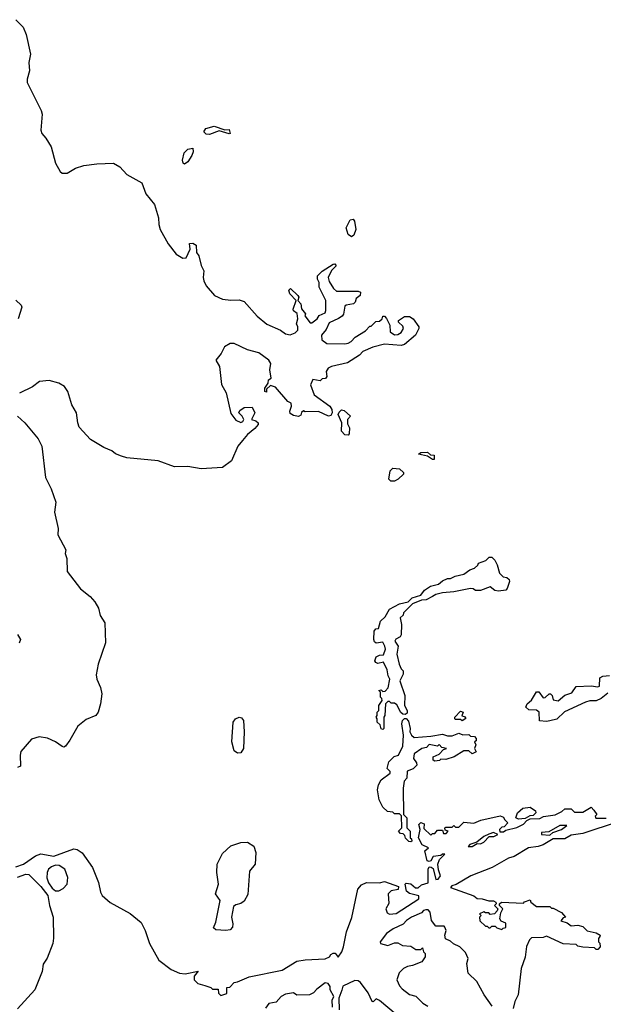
# Model space of a CAD drawing. Extents: x 2386423 to 2568864, y 578392 to 761999.
# Tile 268 of 454: x 2449958 to 2453489, y 724608 to 730564. Entities that reach past the tile are written whole.
import ezdxf

# ---------------------------------------------------------------- set-up
doc = ezdxf.new("R2010")
doc.units = 0

msp = doc.modelspace()

# ---------------------------------------------------------------- linework, layer by layer
at = {"layer": '0CON05XD'}
for points in [[(2449934, 730564), (2449978.9, 730518.9), (2449997.8, 730475), (2450023.3, 730355), (2450012.5, 730305), (2450016, 730255), (2450001.9, 730205), (2450003.1, 730185), (2450088.5, 730015), (2450093.3, 729993.3), (2450085.3, 729895.3), (2450092.3, 729875), (2450115, 729848.2), (2450147.1, 729795), (2450175, 729696), (2450202.9, 729645), (2450215, 729635.8), (2450245, 729635.7), (2450295, 729666.7), (2450345, 729681.5), (2450425, 729692.7), (2450525, 729695.5), (2450564.2, 729674.2), (2450605, 729628.2), (2450696.8, 729576.8), (2450721.5, 729511.5), (2450772.9, 729445), (2450797.5, 729365), (2450799.2, 729325), (2450808, 729295), (2450855, 729208), (2450905, 729146), (2450945, 729122), (2450965, 729122.5), (2450990, 729175), (2450985, 729210), (2451005, 729212.5), (2451025, 729200), (2451027.5, 729155), (2451041.2, 729135), (2451055, 729077.5), (2451072.5, 729045), (2451068, 729005), (2451072, 728985), (2451085, 728953.3), (2451136, 728896), (2451185, 728873.8), (2451235, 728866.7), (2451285, 728870), (2451315, 728860), (2451395, 728770), (2451452.1, 728722.1), (2451535, 728686.7), (2451565, 728663.3), (2451595, 728656.7), (2451625, 728668.8), (2451640, 728685), (2451641.2, 728705), (2451632, 728725), (2451641.2, 728755), (2451637, 728787), (2451615, 728803.3), (2451612.7, 728812.7), (2451630, 728865), (2451592.5, 728905), (2451585, 728927.5), (2451597, 728937), (2451640, 728895), (2451646.2, 728885), (2451640, 728865), (2451658.8, 728845), (2451663.3, 728815), (2451686.2, 728785), (2451683, 728773), (2451715, 728730), (2451725, 728730), (2451756.4, 728753.6), (2451770, 728775), (2451805, 728790), (2451810, 728805), (2451808.8, 728865), (2451770, 728945), (2451770, 728975), (2451760, 728995), (2451760, 729015), (2451787, 729043), (2451854.1, 729085.9), (2451865, 729086.7), (2451873.3, 729075), (2451843.9, 729046.1), (2451823.3, 729005), (2451829.3, 728979.3), (2451857, 728937), (2451875, 728922.5), (2452005, 728922.5), (2452020, 728915), (2452017.5, 728895), (2451993.6, 728876.4), (2451987.5, 728855), (2451977.5, 728845), (2451933, 728837), (2451925, 728830), (2451917, 728783), (2451909.3, 728770.7), (2451887, 728757), (2451830.7, 728729.3), (2451810.9, 728689.1), (2451784.4, 728655), (2451785, 728626.7), (2451815, 728606), (2451925, 728602.5), (2451945, 728607.5), (2451963, 728617), (2451987, 728643), (2452049.3, 728680.7), (2452075, 728710), (2452085, 728710), (2452111.7, 728738.3), (2452135, 728740), (2452150, 728755), (2452155, 728770), (2452165, 728770), (2452177, 728757), (2452197.5, 728715), (2452200, 728675), (2452225, 728656.7), (2452245, 728660), (2452265, 728672.5), (2452280, 728695), (2452275, 728710), (2452250, 728735), (2452250, 728745), (2452285, 728768), (2452315, 728767.5), (2452338.8, 728755), (2452372.5, 728705), (2452372.5, 728695), (2452352.5, 728655), (2452285, 728600), (2452265, 728592.5), (2452165, 728601.2), (2452095, 728582.5), (2452034.3, 728555.7), (2452013.3, 728535), (2451941.2, 728488.8), (2451845, 728466.7), (2451823.9, 728456.1), (2451812.5, 728435), (2451816.7, 728405), (2451807, 728393), (2451788.3, 728391.7), (2451775, 728380), (2451731.7, 728388.3), (2451717.5, 728355), (2451740, 728295), (2451834, 728225), (2451845.8, 728205), (2451848, 728185), (2451839.7, 728170.3), (2451825, 728166), (2451765, 728193.8), (2451685, 728192.5), (2451675, 728197.5), (2451663, 728187), (2451658.3, 728171.7), (2451645, 728162.5), (2451615, 728170), (2451595, 728182.5), (2451592.5, 728195), (2451602.5, 728225), (2451600, 728245), (2451580, 728255), (2451505, 728340), (2451475, 728350), (2451451.7, 728328.3), (2451450, 728310), (2451440, 728315), (2451440, 728335), (2451460, 728365), (2451462.5, 728385), (2451480, 728395), (2451471.2, 728445), (2451478, 728485), (2451465.8, 728505), (2451405, 728549.5), (2451335, 728566.5), (2451255.7, 728604.3), (2451231.2, 728605), (2451197.1, 728585), (2451176.3, 728543.7), (2451144.3, 728504.3), (2451165.8, 728465), (2451177.7, 728357.7), (2451205.8, 728305.8), (2451235, 728182.5), (2451265, 728142), (2451295, 728126.2), (2451307.7, 728132.3), (2451313.3, 728145), (2451303.3, 728165), (2451283.3, 728185), (2451289.3, 728200.7), (2451315, 728217.5), (2451365, 728220), (2451380, 728185), (2451360, 728145), (2451387, 728137), (2451400, 728125), (2451400, 728115), (2451379.3, 728090.7), (2451336.7, 728055), (2451305, 728018.8), (2451278, 727985), (2451240, 727895), (2451185, 727855.7), (2451055, 727847.7), (2450975, 727860.9), (2450895, 727858.5), (2450795, 727895.6), (2450605, 727914.4), (2450572.8, 727922.8), (2450537.1, 727937.1), (2450515, 727955.6), (2450466.2, 727976.2), (2450385.3, 728025.3), (2450318.2, 728098.2), (2450308.9, 728125), (2450302.2, 728185), (2450273.1, 728235), (2450249.4, 728315), (2450228.6, 728345), (2450195, 728364.5), (2450135, 728381.5), (2450078, 728375), (2450035, 728343.1), (2449955.8, 728305)], [(2451105, 729870), (2451085, 729871.2), (2451072, 729885), (2451084.3, 729905.7), (2451135, 729920.8), (2451198.3, 729898.3), (2451225, 729900), (2451230, 729875), (2451225, 729872.5), (2451165, 729892.5), (2451105, 729870)], [(2450955, 729690), (2450946.4, 729696.4), (2450942, 729715), (2450951.7, 729758.3), (2450975, 729780), (2451005, 729787.5), (2451007.1, 729765), (2450998.3, 729741.7), (2450975.5, 729704.5), (2450955, 729690)], [(2451965, 729250), (2451943.9, 729263.9), (2451933.3, 729305), (2451957, 729353), (2451975, 729357.5), (2451983.3, 729345), (2451991.2, 729295), (2451978.8, 729261.2), (2451965, 729250)], [(2449935, 728867.5), (2449967, 728837), (2449970, 728825), (2449947.5, 728755)], [(2451945, 728050), (2451925, 728052.5), (2451904, 728075), (2451907.5, 728125), (2451883.8, 728175), (2451889.5, 728190.5), (2451905, 728203.3), (2451920.7, 728200.7), (2451960, 728165), (2451940, 728145), (2451941.7, 728118.3), (2451952.5, 728095), (2451951.7, 728058.3), (2451945, 728050)], [(2449944.5, 728164.5), (2449988, 728125), (2450069.3, 728029.3), (2450090.6, 727985), (2450114.3, 727794.3), (2450147.5, 727725), (2450176.2, 727645), (2450169.2, 727585), (2450190, 727485), (2450188.3, 727448.3), (2450236.1, 727356.1), (2450233.3, 727335), (2450243.6, 727303.6), (2450244.3, 727225), (2450325, 727120.8), (2450383.6, 727073.6), (2450411.7, 727041.7), (2450433.5, 727003.5), (2450445, 726958.8), (2450471.9, 726915), (2450476.9, 726795), (2450431.9, 726665), (2450420.3, 726599.7), (2450424.3, 726574.3), (2450445.8, 726525), (2450454, 726485), (2450447.5, 726425), (2450432.9, 726375), (2450418.8, 726355), (2450360.3, 726329.7), (2450309.1, 726290.9), (2450261.2, 726205), (2450235, 726170), (2450225, 726163.3), (2450215, 726166.7), (2450173.3, 726195), (2450125, 726217.5), (2450075, 726225.7), (2450028.8, 726211.2), (2449965, 726137.5), (2449960, 726115), (2449962.5, 726047.5), (2449945, 726040)], [(2452465, 727902.5), (2452455, 727902.5), (2452425, 727922.5), (2452370, 727935), (2452383.6, 727946.4), (2452425, 727947.5), (2452442.5, 727932.5), (2452465, 727930), (2452465, 727902.5)], [(2452225, 727772.5), (2452203, 727773), (2452190, 727785), (2452200, 727835), (2452215, 727850), (2452255, 727846.7), (2452280, 727825), (2452280, 727815), (2452246.4, 727783.6), (2452225, 727772.5)], [(2452155, 726270), (2452143.6, 726273.6), (2452138.3, 726298.3), (2452120, 726315), (2452120, 726335), (2452113.3, 726345), (2452120, 726355), (2452120, 726375), (2452130, 726385), (2452130, 726415), (2452150, 726445), (2452148.3, 726458.3), (2452140, 726465), (2452140, 726495), (2452130, 726505), (2452145, 726510), (2452155, 726500), (2452168.3, 726501.7), (2452187, 726523), (2452197.5, 726575), (2452187.5, 726595), (2452181.7, 726631.7), (2452158.3, 726678.3), (2452125, 726670), (2452112.5, 726675), (2452106.7, 726685), (2452115, 726710), (2452135, 726720), (2452158.3, 726721.7), (2452170, 726755), (2452167.5, 726775), (2452155, 726797.5), (2452115, 726792.5), (2452105, 726800), (2452100, 726815), (2452102.5, 726865), (2452111.7, 726878.3), (2452128.3, 726881.7), (2452140, 726925), (2452168.3, 726951.7), (2452195, 726997.5), (2452255, 727030), (2452307, 727043), (2452333, 727067), (2452385, 727082.5), (2452407, 727113), (2452443, 727137), (2452491.7, 727148.3), (2452515, 727170), (2452545, 727182.5), (2452565, 727182.5), (2452593, 727197), (2452645, 727210), (2452680, 727235), (2452710, 727245), (2452730, 727265), (2452733, 727277), (2452777, 727293), (2452798.3, 727311.7), (2452815, 727312.5), (2452832.5, 727295), (2452847, 727267), (2452860, 727215), (2452883, 727193), (2452905, 727190), (2452918.3, 727178.3), (2452920, 727165), (2452907, 727123), (2452898, 727112), (2452855, 727106.2), (2452831.7, 727111.7), (2452805, 727132.5), (2452745, 727110), (2452715, 727110), (2452701.7, 727121.7), (2452685, 727122.5), (2452585, 727103.3), (2452515, 727097.5), (2452475, 727086.7), (2452455, 727073.8), (2452416.4, 727053.6), (2452388.3, 727051.7), (2452335, 727030), (2452280, 726975), (2452278.3, 726961.7), (2452260, 726945), (2452267.5, 726905), (2452266.4, 726843.6), (2452259.3, 726830.7), (2452233.6, 726816.4), (2452227.5, 726805), (2452247.5, 726775), (2452240, 726725), (2452254, 726665), (2452265, 726637.5), (2452277.5, 726625), (2452276.7, 726605), (2452256.7, 726565), (2452287.5, 726475), (2452286.7, 726415), (2452302.5, 726385), (2452301.7, 726368.3), (2452289.3, 726360.7), (2452275, 726363.3), (2452263, 726373), (2452239.3, 726419.3), (2452225, 726430), (2452205, 726430), (2452195, 726440), (2452185, 726440), (2452170, 726425), (2452167.5, 726355), (2452160, 726345), (2452160, 726275), (2452155, 726270)], [(2449944.1, 726844.1), (2449963.3, 726815), (2449955, 726792.5)], [(2453145, 726317.5), (2453101.7, 726321.7), (2453100, 726375), (2453085, 726387.5), (2453038.3, 726388.3), (2453020, 726405), (2453027.5, 726425), (2453055, 726446.7), (2453085, 726497.5), (2453098.3, 726498.3), (2453125, 726462.5), (2453137, 726463), (2453160, 726485), (2453170, 726485), (2453180, 726475), (2453185, 726450), (2453215, 726442.5), (2453255, 726477.5), (2453297.5, 726492.5), (2453325, 726530), (2453415, 726533.3), (2453455, 726527.5), (2453465, 726532.5), (2453468.3, 726581.7), (2453485, 726592.5), (2453525, 726597.5)], [(2453515, 726490), (2453475, 726457.5), (2453445, 726442.5), (2453407, 726443), (2453380, 726435), (2453253.9, 726376.1), (2453207, 726333), (2453165, 726322.5), (2453145, 726317.5)], [(2451275, 726126.7), (2451255, 726140.5), (2451241.9, 726195), (2451249.6, 726315), (2451263.1, 726335), (2451285, 726343.9), (2451299.8, 726339.8), (2451311.1, 726325), (2451316.7, 726256.7), (2451311.3, 726155), (2451295, 726129.6), (2451275, 726126.7)], [(2452325, 725590), (2452311.7, 725591.7), (2452291.7, 725611.7), (2452288.3, 725628.3), (2452278.3, 725638.3), (2452261.7, 725641.7), (2452250, 725655), (2452270, 725675), (2452268.3, 725748.3), (2452255, 725760), (2452225, 725760), (2452215, 725770), (2452183, 725773), (2452155, 725800), (2452132.5, 725845), (2452123.3, 725905), (2452127.5, 725935), (2452143.6, 725966.4), (2452200, 726005), (2452200, 726015), (2452180, 726035), (2452190, 726075), (2452223, 726107), (2452250, 726115), (2452275, 726170), (2452280, 726235), (2452269.2, 726305), (2452273.8, 726325), (2452285, 726337.5), (2452296.7, 726336.7), (2452309.5, 726319.5), (2452320, 726275), (2452317.5, 726255), (2452327.5, 726235), (2452345, 726222.5), (2452445, 726230), (2452515, 726242.5), (2452545, 726232.5), (2452575, 726232.5), (2452615, 726247.5), (2452638.3, 726238.3), (2452675, 726240), (2452685, 726230), (2452708.3, 726228.3), (2452720, 726215), (2452718.3, 726201.7), (2452710, 726195), (2452717.5, 726177.5), (2452710, 726155), (2452720, 726135), (2452695, 726122.5), (2452675, 726140), (2452645, 726140), (2452586.4, 726103.6), (2452535, 726087.5), (2452505, 726090), (2452497, 726083), (2452468.3, 726078.3), (2452460, 726085), (2452460, 726105), (2452495, 726120), (2452521.7, 726148.3), (2452540, 726155), (2452511.7, 726161.7), (2452495, 726180), (2452485, 726170), (2452435, 726180), (2452418.3, 726161.7), (2452390, 726155), (2452345, 726122.5), (2452340, 726095), (2452358.3, 726068.3), (2452360, 726055), (2452337.5, 726032.5), (2452301.7, 726018.3), (2452300, 725975), (2452283, 725957), (2452277.5, 725915), (2452280, 725755), (2452300, 725735), (2452300, 725675), (2452320, 725655), (2452320, 725615), (2452328.3, 725608.3), (2452330, 725595), (2452325, 725590)], [(2452635, 726322.5), (2452625, 726330), (2452595, 726330), (2452590, 726335), (2452590, 726345), (2452625, 726380), (2452640, 726375), (2452631.7, 726351.7), (2452648.3, 726348.3), (2452657.5, 726337.5), (2452635, 726322.5)], [(2452298.3, 725291.7), (2452290, 725335), (2452295, 725340), (2452325, 725336), (2452353, 725313), (2452367.5, 725312.5), (2452389.3, 725330.7), (2452428.3, 725341.7), (2452428, 725425), (2452435, 725438.8), (2452447.7, 725437.7), (2452458.3, 725428.3), (2452475, 725363.3), (2452490, 725365), (2452503.3, 725385), (2452490.7, 725420.7), (2452487.5, 725455), (2452497, 725483), (2452530, 725515), (2452515, 725516.7), (2452505, 725507.5), (2452458.3, 725501.7), (2452444.1, 725475.9), (2452435, 725471.2), (2452423.8, 725475), (2452408.8, 725535), (2452430, 725555), (2452392, 725572), (2452370, 725615), (2452380, 725665), (2452372.5, 725695), (2452385, 725707.5), (2452405, 725700), (2452401.7, 725671.7), (2452445, 725630), (2452455, 725640), (2452468.3, 725641.7), (2452485, 725660), (2452515, 725660), (2452521.7, 725641.7), (2452538.3, 725641.7), (2452550, 725655), (2452531.7, 725661.7), (2452530, 725675), (2452535, 725680), (2452575, 725680), (2452585, 725690), (2452595, 725680), (2452615, 725680), (2452645, 725710), (2452705, 725702.5), (2452748.3, 725721.7), (2452865, 725747.5), (2452885, 725740), (2452890, 725725), (2452910, 725705), (2452888.3, 725681.7), (2452875, 725680), (2452860, 725665), (2452861.7, 725651.7), (2452885, 725650), (2452898.3, 725661.7), (2452965, 725677.5), (2453005, 725697.5), (2453025, 725720), (2453045, 725730), (2453105, 725732.5), (2453127, 725743), (2453197, 725753), (2453237, 725773), (2453255, 725790), (2453295, 725790), (2453315, 725770), (2453365, 725770), (2453415, 725800), (2453431.7, 725781.7), (2453450, 725755), (2453440, 725745), (2453443, 725733), (2453506.4, 725733.6)], [(2452975, 725727.5), (2452960, 725735), (2452970, 725765), (2453002.5, 725795), (2453045, 725800), (2453078.3, 725778.3), (2453080, 725765), (2453065, 725750), (2453043, 725747), (2453015, 725732.5), (2452975, 725727.5)], [(2453578.9, 725711.1), (2453365, 725640), (2453295, 725630), (2453255, 725608.1), (2453185, 725608.8), (2453125, 725572), (2453095, 725561.2), (2453035, 725554), (2452948.5, 725501.5), (2452915, 725492), (2452815.7, 725434.3), (2452686.7, 725385), (2452598.6, 725331.4), (2452572.5, 725325), (2452563.3, 725315), (2452705, 725263.3), (2452725, 725247.5), (2452755, 725246.2), (2452795, 725232.5), (2452825, 725232.5), (2452837.5, 725225), (2452840, 725215), (2452830, 725205), (2452850, 725185), (2452847, 725173), (2452830, 725155), (2452805, 725150), (2452795, 725160), (2452775, 725160), (2452765, 725166.7), (2452740, 725155), (2452750, 725145), (2452740, 725135), (2452741.7, 725111.7), (2452775, 725080), (2452785, 725080), (2452795, 725070), (2452805, 725070), (2452815, 725080), (2452835, 725080), (2452845, 725070), (2452875, 725060), (2452881.7, 725068.3), (2452898.3, 725071.7), (2452898.3, 725098.3), (2452870, 725110), (2452862.5, 725125), (2452868.3, 725161.7), (2452880, 725185), (2452860, 725205), (2452860, 725215), (2452872.5, 725225), (2453005, 725220), (2453011.7, 725228.3), (2453045, 725240), (2453050, 725225), (2453085, 725200), (2453165, 725200), (2453175, 725190), (2453185, 725190), (2453235, 725162.5), (2453260, 725135), (2453245, 725130), (2453231.7, 725111.7), (2453270.7, 725100.7), (2453295, 725082.5), (2453335, 725086.7), (2453365, 725077.5), (2453391.7, 725051.7), (2453445, 725040), (2453470, 725025), (2453468.3, 725018.3), (2453460, 725005), (2453460, 724985), (2453467, 724977), (2453470, 724955), (2453455, 724940), (2453445, 724940), (2453435, 724950), (2453365, 724952.5), (2453335, 724960), (2453325, 724970), (2453245, 724972.5), (2453145, 725020), (2453125, 725012.5), (2453055, 725010), (2453041.7, 724998.3), (2453023, 724957), (2453016.4, 724893.6), (2452992.5, 724825), (2452973.3, 724665), (2452952.5, 724625), (2452943, 724583)], [(2453165, 725631.2), (2453183.6, 725646.4), (2453235, 725664.3), (2453268.3, 725688.3), (2453225, 725690), (2453158.8, 725651.2), (2453113.8, 725646.2), (2453115, 725634), (2453165, 725631.2)], [(2452671.7, 725561.7), (2452695, 725562.5), (2452725, 725580), (2452745, 725577.5), (2452765, 725587.5), (2452798.3, 725621.7), (2452827, 725623), (2452850, 725635), (2452825, 725647.5), (2452795, 725637.5), (2452765, 725622.5), (2452722.5, 725587.5), (2452680, 725575), (2452671.7, 725561.7)], [(2451205, 725054.4), (2451145, 725058.2), (2451130.9, 725070.9), (2451143.8, 725105), (2451169.6, 725235), (2451142.9, 725275), (2451159.7, 725335), (2451149.7, 725405), (2451152.7, 725455), (2451185, 725520), (2451234.4, 725565.6), (2451295, 725586), (2451335, 725589.2), (2451374.3, 725565), (2451385.7, 725525), (2451381.4, 725455), (2451347.6, 725412.4), (2451337.3, 725272.7), (2451315, 725231.5), (2451295, 725218.2), (2451265, 725210), (2451251.8, 725198.2), (2451238.5, 725135), (2451247.5, 725095), (2451245.5, 725074.5), (2451231.7, 725058.3), (2451205, 725054.4)], [(2449935, 725439.2), (2449980, 725455), (2450054.2, 725505), (2450085, 725517.5), (2450165, 725503.1), (2450285, 725547.5), (2450305, 725543.8), (2450335, 725523.3), (2450397.5, 725435), (2450434.4, 725344.4), (2450445.8, 725285), (2450455.8, 725265.8), (2450505, 725224), (2450626.1, 725156.1), (2450692.4, 725102.4), (2450717.1, 725055), (2450742.5, 724975), (2450799.2, 724875), (2450875, 724818.9), (2450925, 724795.8), (2450958.8, 724791.2), (2451037.5, 724807.5), (2451013, 724777), (2451012.5, 724755), (2451035, 724732.5), (2451078.3, 724721.7), (2451115, 724710), (2451125, 724700), (2451158.3, 724698.3), (2451160, 724675), (2451175, 724660), (2451205, 724670), (2451210, 724675), (2451211.7, 724708.3), (2451228.3, 724711.7), (2451255, 724740), (2451275, 724742.5), (2451345, 724773.3), (2451545, 724813.3), (2451635, 724867.5), (2451685, 724877.5), (2451805, 724882.5), (2451832.5, 724895), (2451840.7, 724909.3), (2451853.6, 724916.4), (2451866.1, 724916.1), (2451885, 724892.5), (2451906, 724925), (2451916, 724955), (2451934.2, 725045), (2451966.4, 725133.6), (2452003.8, 725305), (2452025, 725330), (2452055, 725343.8), (2452135, 725342), (2452165, 725350), (2452249.3, 725319.3), (2452248.3, 725301.7), (2452205, 725293.3), (2452187.5, 725275), (2452191.7, 725218.3), (2452172.5, 725185), (2452181.7, 725161.7), (2452195, 725152.5), (2452235, 725157.5), (2452372, 725245), (2452373.3, 725263.3), (2452315, 725278.8), (2452298.3, 725291.7)], [(2450195, 725294), (2450221.3, 725308.7), (2450244.2, 725335), (2450248.1, 725375), (2450230, 725425), (2450197.1, 725447.1), (2450175, 725449.5), (2450149.9, 725440.1), (2450132.6, 725425), (2450124.1, 725405), (2450122.7, 725372.7), (2450132.9, 725342.9), (2450155, 725311.1), (2450175, 725294), (2450195, 725294)], [(2449945, 725376.1), (2449995, 725395.4), (2450012.1, 725392.1), (2450085, 725319.5), (2450127.5, 725265), (2450137, 725205), (2450159.2, 725135), (2450162.3, 725007.7), (2450157.4, 724975), (2450123.7, 724886.3), (2450098.8, 724851.2), (2450093.9, 724805), (2450048.7, 724695), (2449945, 724580.4)], [(2452817, 724597), (2452767.5, 724665), (2452722.5, 724745), (2452670, 724795), (2452662.5, 724855), (2452670, 724885), (2452655, 724920), (2452620, 724955), (2452583, 724973), (2452565, 724990), (2452533, 725003), (2452530, 725025), (2452537.5, 725055), (2452530, 725075), (2452525, 725080), (2452475, 725080), (2452450, 725115), (2452440, 725165), (2452428.3, 725178.3), (2452415, 725180), (2452400, 725175), (2452388.3, 725161.7), (2452327.5, 725135), (2452297.5, 725115), (2452277.5, 725092.5), (2452216.7, 725065), (2452176.2, 725035), (2452137.5, 724985), (2452140, 724975), (2452185, 724962.5), (2452225, 724980), (2452245, 724980), (2452273, 724963), (2452325, 724960), (2452355, 724940), (2452385, 724940), (2452395, 724950), (2452400, 724925), (2452410, 724915), (2452410, 724895), (2452390, 724865), (2452335, 724842.5), (2452303, 724837), (2452280, 724825), (2452253, 724797), (2452240, 724755), (2452255, 724720), (2452270.7, 724700.7), (2452315, 724667.5), (2452355, 724657.5), (2452397.5, 724615), (2452426.4, 724596.4)], [(2451849.3, 724590.7), (2451848.3, 724631.7), (2451857.5, 724655), (2451836.7, 724695), (2451836.1, 724716.1), (2451823.6, 724733.6), (2451806.7, 724736.7), (2451755, 724700), (2451735, 724677.5), (2451710, 724665), (2451635, 724663.3), (2451615, 724676.2), (2451565, 724669.2), (2451539.4, 724655), (2451509.8, 724620.2), (2451465, 724612), (2451443.8, 724585)], [(2452235, 724546.2), (2452135, 724630), (2452115, 724640), (2452097, 724623), (2452090, 724625), (2452066.1, 724676.1), (2452019.3, 724739.3), (2452005, 724750), (2451985, 724752.5), (2451913, 724717), (2451906.4, 724693.6), (2451887.5, 724645), (2451890, 724575)]]:
    msp.add_lwpolyline(points, dxfattribs=at)

doc.saveas('drawing.dxf')
